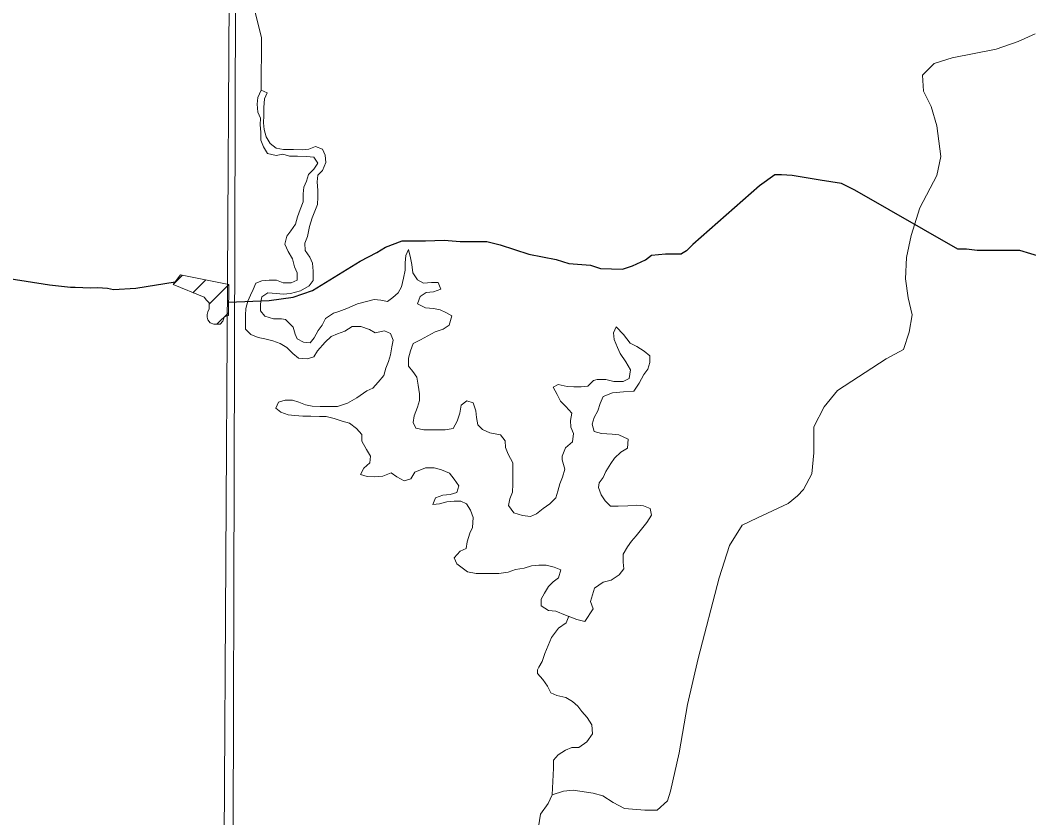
# Model space of a CAD drawing. Extents: x 553962 to 842807, y 8883888 to 9032388.
# Drawn here: x 607236 to 608778, y 8905557 to 8906776 of the extents above; entities that cross this region are included whole.
import ezdxf

# ---------------------------------------------------------------- set-up
doc = ezdxf.new("R2010")
doc.units = 0
doc.header["$LTSCALE"] = 150
doc.layers.add('6', color=7, linetype='Continuous', lineweight=13)

msp = doc.modelspace()

# ---------------------------------------------------------------- linework, layer by layer
at = {"layer": '6'}
for p, q in [((607470.5, 8906371.9), (607484.8, 8906386.1)), ((607500.6, 8906359.5), (607520.1, 8906379.1)), ((607525.2, 8906341.7), (607555.3, 8906371.8)), ((607537.1, 8906311.2), (607554.8, 8906328.9))]:
    msp.add_line(p, q, dxfattribs=at)
for points in [[(607657.7, 8924743.3), (607574.2, 8909874.9), (607492.3, 8896026.7)], [(607558.5, 8906964.3), (607581, 8906941.1), (607589, 8906933.9), (607597.1, 8906927.8), (607600.1, 8906915.5), (607600, 8906905.3), (607600, 8906893.1), (607599.9, 8906882.9), (607595.7, 8906872), (607592.1, 8906863.3), (607590.5, 8906848.3), (607588.9, 8906841.3), (607590.3, 8906830.4), (607595, 8906814.9), (607592.1, 8906802.2), (607605.5, 8906749.4), (607604.9, 8906669.2)], [(608788.1, 8906755), (608761.9, 8906743.3), (608728.3, 8906731.6), (608661.2, 8906718.5), (608633.4, 8906709.7), (608615.9, 8906692.2), (608617.3, 8906667.3), (608629, 8906643.9), (608637.8, 8906614.7), (608643.6, 8906567.9), (608637.8, 8906538.7), (608611.5, 8906489), (608598.4, 8906446.7), (608591.1, 8906413.1), (608589.6, 8906380.9), (608594, 8906351.7), (608599.8, 8906325.4), (608595.5, 8906299.1), (608586.7, 8906272.8), (608560.4, 8906258.2), (608486, 8906209.9), (608465.5, 8906185.1)], [(607770.2, 8906303.4), (607757, 8906307.6), (607743.8, 8906307.6), (607732.6, 8906300.6), (607721.6, 8906296.6), (607711.8, 8906292.6), (607702.5, 8906283.9), (607691, 8906270.6), (607685.2, 8906261.3), (607675.3, 8906258.2), (607662.1, 8906259.3), (607653, 8906266.4), (607643.9, 8906275.7), (607633.7, 8906281.8), (607622.6, 8906286), (607610.4, 8906289.1), (607600.2, 8906291.2), (607589.1, 8906295.4), (607581, 8906303.6), (607581.1, 8906313.8), (607581.1, 8906325), (607581.2, 8906335.2), (607584.3, 8906346.3), (607588.5, 8906355.5), (607592.6, 8906364.6), (607596.7, 8906373.8), (607605.9, 8906377.8), (607617.1, 8906378.7), (607628.3, 8906378.7), (607638.4, 8906374.5), (607650.6, 8906374.4), (607659.8, 8906378.5), (607659.9, 8906389.7), (607655.9, 8906398.9), (607652.9, 8906411.1), (607645.9, 8906422.4), (607640.9, 8906433.6), (607644, 8906445.8), (607650.2, 8906453.9), (607657.4, 8906464.1), (607660.5, 8906475.2), (607664.6, 8906486.4), (607668.8, 8906498.6), (607668.9, 8906510.8), (607670, 8906521), (607674.1, 8906530.2), (607677.2, 8906540.3), (607685.4, 8906548.4), (607691.6, 8906557.6), (607685.5, 8906566.8), (607674.3, 8906567.9), (607660.1, 8906568), (607647.9, 8906568), (607637.8, 8906571.2), (607627.6, 8906569.2), (607614.4, 8906572.3), (607608.3, 8906582.6), (607604.3, 8906592.8), (607604.4, 8906605), (607603.5, 8906616.2), (607603.6, 8906626.4), (607599.5, 8906635.6), (607598.6, 8906647.8), (607599.7, 8906658), (607604.9, 8906669.2), (607614, 8906665), (607609.8, 8906655.9), (607608.7, 8906642.7), (607608.7, 8906630.4), (607608.6, 8906619.2), (607609.5, 8906609), (607612.5, 8906597.8), (607618.5, 8906587.6), (607627.6, 8906580.4), (607638.8, 8906578.3), (607654.1, 8906578.2), (607667.3, 8906578.1), (607677.5, 8906579.1), (607687.7, 8906583.1), (607698.8, 8906578.9), (607702.8, 8906569.7), (607703.8, 8906558.5), (607698.6, 8906546.3), (607691.5, 8906539.2), (607690.4, 8906529.1), (607691.3, 8906515.8), (607691.2, 8906505.6), (607691.1, 8906494.4), (607687, 8906484.2), (607682.9, 8906474.1), (607678.7, 8906460.9), (607675.5, 8906445.6), (607671.4, 8906435.4), (607672.3, 8906424.2), (607679.4, 8906414), (607683.4, 8906404.8), (607684.3, 8906392.6), (607684.2, 8906378.3), (607678.1, 8906370.2), (607664.8, 8906362.1), (607649.5, 8906358.2)], [(607770.2, 8906303.4), (607757, 8906307.6), (607743.8, 8906307.6), (607732.6, 8906300.6), (607721.6, 8906296.6), (607711.8, 8906292.6), (607702.5, 8906283.9), (607691, 8906270.6), (607685.2, 8906261.3), (607675.3, 8906258.2), (607662.1, 8906259.3), (607653, 8906266.4), (607643.9, 8906275.7), (607633.7, 8906281.8), (607622.6, 8906286), (607610.4, 8906289.1), (607600.2, 8906291.2), (607589.1, 8906295.4), (607581, 8906303.6), (607581.1, 8906313.8), (607581.1, 8906325), (607581.2, 8906335.2), (607584.3, 8906346.3), (607588.5, 8906355.5), (607592.6, 8906364.6), (607596.7, 8906373.8), (607605.9, 8906377.8), (607617.1, 8906378.7), (607628.3, 8906378.7), (607638.4, 8906374.5), (607650.6, 8906374.4), (607659.8, 8906378.5), (607659.9, 8906389.7), (607655.9, 8906398.9), (607652.9, 8906411.1), (607645.9, 8906422.4), (607640.9, 8906433.6), (607644, 8906445.8), (607650.2, 8906453.9), (607657.4, 8906464.1), (607660.5, 8906475.2), (607664.6, 8906486.4), (607668.8, 8906498.6), (607668.9, 8906510.8), (607670, 8906521), (607674.1, 8906530.2), (607677.2, 8906540.3), (607685.4, 8906548.4), (607691.6, 8906557.6), (607685.5, 8906566.8), (607674.3, 8906567.9), (607660.1, 8906568), (607647.9, 8906568), (607637.8, 8906571.2), (607627.6, 8906569.2), (607614.4, 8906572.3), (607608.3, 8906582.6), (607604.3, 8906592.8), (607604.4, 8906605), (607603.5, 8906616.2), (607603.6, 8906626.4), (607599.5, 8906635.6), (607598.6, 8906647.8), (607599.7, 8906658), (607604.9, 8906669.2), (607614, 8906665), (607609.8, 8906655.9), (607608.7, 8906642.7), (607608.7, 8906630.4), (607608.6, 8906619.2), (607609.5, 8906609), (607612.5, 8906597.8), (607618.5, 8906587.6), (607627.6, 8906580.4), (607638.8, 8906578.3), (607654.1, 8906578.2), (607667.3, 8906578.1), (607677.5, 8906579.1), (607687.7, 8906583.1), (607698.8, 8906578.9), (607702.8, 8906569.7), (607703.8, 8906558.5), (607698.6, 8906546.3), (607691.5, 8906539.2), (607690.4, 8906529.1), (607691.3, 8906515.8), (607691.2, 8906505.6), (607691.1, 8906494.4), (607687, 8906484.2), (607682.9, 8906474.1), (607678.7, 8906460.9), (607675.5, 8906445.6), (607671.4, 8906435.4), (607672.3, 8906424.2), (607679.4, 8906414), (607683.4, 8906404.8), (607684.3, 8906392.6), (607684.2, 8906378.3), (607678.1, 8906370.2), (607664.8, 8906362.1), (607649.5, 8906358.2)], [(607649.5, 8906358.2), (607638.3, 8906357.2), (607628.2, 8906358.3), (607614.9, 8906359.4), (607605.7, 8906353.3), (607603.6, 8906342.2), (607603.6, 8906332), (607610.6, 8906323.8), (607623.8, 8906319.6), (607636, 8906319.5), (607641.8, 8906318.7), (607653.8, 8906306.8), (607656.7, 8906296.3), (607659.7, 8906288.9), (607669.3, 8906283.7), (607679.5, 8906282.6), (607685.7, 8906290.7), (607691.8, 8906301.8), (607698, 8906310), (607703.2, 8906320.1), (607715.4, 8906328.2), (607723.7, 8906330.6), (607735.6, 8906335.1), (607752, 8906342.6), (607777.6, 8906349.2), (607787.8, 8906348.1), (607798, 8906346), (607806.1, 8906352.1), (607814.3, 8906359.1), (607819.5, 8906368.3), (607822.6, 8906381.5), (607824.7, 8906393.7), (607824.8, 8906404.9), (607825.9, 8906416.1), (607830, 8906425.3), (607833, 8906413), (607835, 8906402.8), (607836.9, 8906389.6), (607844, 8906379.3), (607853.1, 8906374.2), (607865.3, 8906375.1), (607875.5, 8906375.1), (607879.5, 8906364.8), (607868.2, 8906360.8), (607857, 8906359.9), (607847.8, 8906353.8), (607843.7, 8906342.7), (607855.9, 8906336.5), (607868.1, 8906335.4), (607878.2, 8906333.3), (607887.3, 8906329.1), (607896.5, 8906324), (607892.3, 8906309.7), (607883.1, 8906303.7), (607870.9, 8906299.7), (607859.6, 8906293.7), (607848.4, 8906287.6), (607837.2, 8906281.6), (607833, 8906270.4), (607829.9, 8906259.2), (607829.8, 8906247), (607836.9, 8906238.8), (607842.9, 8906230.6), (607844.9, 8906218.3), (607846.8, 8906205.1), (607846.8, 8906194.9), (607843.6, 8906184.7), (607838.5, 8906171.5), (607837.4, 8906161.3), (607841.4, 8906152.2), (607853.6, 8906150), (607865.8, 8906150), (607875.9, 8906149.9), (607886.1, 8906149.8), (607898.3, 8906151.8), (607904.5, 8906162.9), (607908.7, 8906175.2), (607910.8, 8906187.4), (607919, 8906194.4), (607929.1, 8906191.3), (607933.1, 8906179.1), (607934.1, 8906168.9), (607936, 8906157.7), (607943.1, 8906150.5), (607954.2, 8906145.3), (607970.5, 8906142.2), (607977.6, 8906132.9), (607978.5, 8906122.8), (607982.5, 8906112.5), (607989.5, 8906099.2), (607989.4, 8906087), (607989.4, 8906076.8), (607989.3, 8906066.7), (607989.2, 8906054.4), (607985.1, 8906044.3), (607983, 8906034.1), (607991, 8906022.8), (608004.2, 8906018.7), (608016.4, 8906017.6), (608025.6, 8906021.6), (608035.8, 8906029.7)], [(607649.5, 8906358.2), (607638.3, 8906357.2), (607628.2, 8906358.3), (607614.9, 8906359.4), (607605.7, 8906353.3), (607603.6, 8906342.2), (607603.6, 8906332), (607610.6, 8906323.8), (607623.8, 8906319.6), (607636, 8906319.5), (607641.8, 8906318.7), (607653.8, 8906306.8), (607656.7, 8906296.3), (607659.7, 8906288.9), (607669.3, 8906283.7), (607679.5, 8906282.6), (607685.7, 8906290.7), (607691.8, 8906301.8), (607698, 8906310), (607703.2, 8906320.1), (607715.4, 8906328.2), (607723.7, 8906330.6), (607735.6, 8906335.1), (607752, 8906342.6), (607777.6, 8906349.2), (607787.8, 8906348.1), (607798, 8906346), (607806.1, 8906352.1), (607814.3, 8906359.1), (607819.5, 8906368.3), (607822.6, 8906381.5), (607824.7, 8906393.7), (607824.8, 8906404.9), (607825.9, 8906416.1), (607830, 8906425.3), (607833, 8906413), (607835, 8906402.8), (607836.9, 8906389.6), (607844, 8906379.3), (607853.1, 8906374.2), (607865.3, 8906375.1), (607875.5, 8906375.1), (607879.5, 8906364.8), (607868.2, 8906360.8), (607857, 8906359.9), (607847.8, 8906353.8), (607843.7, 8906342.7), (607855.9, 8906336.5), (607868.1, 8906335.4), (607878.2, 8906333.3), (607887.3, 8906329.1), (607896.5, 8906324), (607892.3, 8906309.7), (607883.1, 8906303.7), (607870.9, 8906299.7), (607859.6, 8906293.7), (607848.4, 8906287.6), (607837.2, 8906281.6), (607833, 8906270.4), (607829.9, 8906259.2), (607829.8, 8906247), (607836.9, 8906238.8), (607842.9, 8906230.6), (607844.9, 8906218.3), (607846.8, 8906205.1), (607846.8, 8906194.9), (607843.6, 8906184.7), (607838.5, 8906171.5), (607837.4, 8906161.3), (607841.4, 8906152.2), (607853.6, 8906150), (607865.8, 8906150), (607875.9, 8906149.9), (607886.1, 8906149.8), (607898.3, 8906151.8), (607904.5, 8906162.9), (607908.7, 8906175.2), (607910.8, 8906187.4), (607919, 8906194.4), (607929.1, 8906191.3), (607933.1, 8906179.1), (607934.1, 8906168.9), (607936, 8906157.7), (607943.1, 8906150.5), (607954.2, 8906145.3), (607970.5, 8906142.2), (607977.6, 8906132.9), (607978.5, 8906122.8), (607982.5, 8906112.5), (607989.5, 8906099.2), (607989.4, 8906087), (607989.4, 8906076.8), (607989.3, 8906066.7), (607989.2, 8906054.4), (607985.1, 8906044.3), (607983, 8906034.1), (607991, 8906022.8), (608004.2, 8906018.7), (608016.4, 8906017.6), (608025.6, 8906021.6), (608035.8, 8906029.7)], [(608099.8, 8905857.1), (608087.6, 8905860.2), (608070.3, 8905866.4), (608055.1, 8905872.7), (608043.9, 8905873.8), (608032.8, 8905880.9), (608032.8, 8905891.1), (608038, 8905900.3), (608044.2, 8905910.4), (608051.3, 8905917.5), (608059.5, 8905923.6), (608062.7, 8905935.8), (608052.5, 8905939.9), (608040.3, 8905943.1), (608029.1, 8905943.1), (608017.9, 8905942.2), (608006.7, 8905938.2), (607993.5, 8905936.2), (607982.3, 8905932.2), (607968, 8905930.3), (607956.8, 8905930.3), (607945.6, 8905930.4), (607933.4, 8905930.5), (607920.2, 8905932.6), (607912.1, 8905938.8), (607904, 8905944.9), (607900, 8905954.1), (607909.2, 8905964.3), (607918.4, 8905968.3), (607919.5, 8905978.5), (607923.7, 8905991.7), (607927.8, 8906000.8), (607928.9, 8906016.1), (607924.9, 8906027.3), (607918.9, 8906036.5), (607909.8, 8906040.7), (607899.6, 8906040.7), (607888.4, 8906039.8), (607877.2, 8906036.8), (607867, 8906035.8), (607871.2, 8906046), (607882.4, 8906050), (607893.6, 8906051), (607903.8, 8906053.9), (607906.9, 8906064.1), (607899.8, 8906074.3), (607892.8, 8906083.6), (607880.6, 8906088.7), (607869.4, 8906091.9), (607856.2, 8906091.9), (607839.9, 8906084.9), (607833.7, 8906074.8), (607823.5, 8906071.8), (607812.4, 8906078), (607803.3, 8906084.1), (607791, 8906079.1), (607777.8, 8906078.2), (607766.6, 8906078.3), (607756.5, 8906081.4), (607761.6, 8906091.5), (607770.8, 8906099.6), (607771.9, 8906109.8), (607765.9, 8906120), (607758.8, 8906132.3), (607758.9, 8906142.5), (607750.8, 8906151.7), (607739.7, 8906159.9), (607728.5, 8906163.1), (607716.3, 8906167.2), (607704.2, 8906170.3), (607694, 8906170.4), (607680.8, 8906170.5), (607668.6, 8906170.6), (607656.4, 8906171.7), (607646.2, 8906172.8), (607635, 8906176.9), (607627, 8906183.1), (607631.1, 8906192.2), (607641.3, 8906195.2), (607652.5, 8906195.1), (607662.6, 8906192), (607672.8, 8906187.9), (607682.9, 8906185.8), (607695.1, 8906185.7), (607708.3, 8906185.6), (607721.6, 8906185.5), (607736.9, 8906190.5), (607751.2, 8906198.6), (607766.5, 8906209.7), (607775.7, 8906213.7), (607783.9, 8906222.8), (607792.1, 8906232.9), (607795.2, 8906244.1), (607799.3, 8906254.3), (607802.5, 8906264.5), (607804.6, 8906276.7), (607806.7, 8906286.8), (607802.7, 8906297.1), (607793.6, 8906301.2), (607779.3, 8906298.2), (607770.2, 8906303.4)], [(608099.8, 8905857.1), (608087.6, 8905860.2), (608070.3, 8905866.4), (608055.1, 8905872.7), (608043.9, 8905873.8), (608032.8, 8905880.9), (608032.8, 8905891.1), (608038, 8905900.3), (608044.2, 8905910.4), (608051.3, 8905917.5), (608059.5, 8905923.6), (608062.7, 8905935.8), (608052.5, 8905939.9), (608040.3, 8905943.1), (608029.1, 8905943.1), (608017.9, 8905942.2), (608006.7, 8905938.2), (607993.5, 8905936.2), (607982.3, 8905932.2), (607968, 8905930.3), (607956.8, 8905930.3), (607945.6, 8905930.4), (607933.4, 8905930.5), (607920.2, 8905932.6), (607912.1, 8905938.8), (607904, 8905944.9), (607900, 8905954.1), (607909.2, 8905964.3), (607918.4, 8905968.3), (607919.5, 8905978.5), (607923.7, 8905991.7), (607927.8, 8906000.8), (607928.9, 8906016.1), (607924.9, 8906027.3), (607918.9, 8906036.5), (607909.8, 8906040.7), (607899.6, 8906040.7), (607888.4, 8906039.8), (607877.2, 8906036.8), (607867, 8906035.8), (607871.2, 8906046), (607882.4, 8906050), (607893.6, 8906051), (607903.8, 8906053.9), (607906.9, 8906064.1), (607899.8, 8906074.3), (607892.8, 8906083.6), (607880.6, 8906088.7), (607869.4, 8906091.9), (607856.2, 8906091.9), (607839.9, 8906084.9), (607833.7, 8906074.8), (607823.5, 8906071.8), (607812.4, 8906078), (607803.3, 8906084.1), (607791, 8906079.1), (607777.8, 8906078.2), (607766.6, 8906078.3), (607756.5, 8906081.4), (607761.6, 8906091.5), (607770.8, 8906099.6), (607771.9, 8906109.8), (607765.9, 8906120), (607758.8, 8906132.3), (607758.9, 8906142.5), (607750.8, 8906151.7), (607739.7, 8906159.9), (607728.5, 8906163.1), (607716.3, 8906167.2), (607704.2, 8906170.3), (607694, 8906170.4), (607680.8, 8906170.5), (607668.6, 8906170.6), (607656.4, 8906171.7), (607646.2, 8906172.8), (607635, 8906176.9), (607627, 8906183.1), (607631.1, 8906192.2), (607641.3, 8906195.2), (607652.5, 8906195.1), (607662.6, 8906192), (607672.8, 8906187.9), (607682.9, 8906185.8), (607695.1, 8906185.7), (607708.3, 8906185.6), (607721.6, 8906185.5), (607736.9, 8906190.5), (607751.2, 8906198.6), (607766.5, 8906209.7), (607775.7, 8906213.7), (607783.9, 8906222.8), (607792.1, 8906232.9), (607795.2, 8906244.1), (607799.3, 8906254.3), (607802.5, 8906264.5), (607804.6, 8906276.7), (607806.7, 8906286.8), (607802.7, 8906297.1), (607793.6, 8906301.2), (607779.3, 8906298.2), (607770.2, 8906303.4)], [(608035.8, 8906029.7), (608046.1, 8906036.7), (608055.3, 8906045.8), (608058.4, 8906056), (608061.5, 8906067.2), (608065.7, 8906077.4), (608069, 8906089.8), (608064.8, 8906103.9), (608065, 8906109.8), (608070, 8906122.2), (608080.9, 8906131.7), (608082.4, 8906144.5), (608078.4, 8906153.7), (608077.5, 8906163.9), (608079.6, 8906175.1), (608070.5, 8906185.3), (608062.4, 8906193.5), (608057.4, 8906203.7), (608051.3, 8906215), (608059, 8906219.4), (608072.7, 8906215.9), (608082.9, 8906215.8), (608094.1, 8906215.7), (608104.3, 8906216.7), (608112.8, 8906225.4), (608118.6, 8906226.8), (608131.8, 8906226.7), (608144, 8906223.6), (608158.2, 8906223.5), (608167.4, 8906228.5), (608169.5, 8906241.7), (608162.5, 8906254), (608153.4, 8906266.3), (608149.4, 8906275.5), (608144.4, 8906287.7), (608143.5, 8906297.9), (608147.6, 8906307.1), (608158.7, 8906295.8), (608168.8, 8906282.5), (608178.9, 8906277.3), (608190.1, 8906270.1), (608199.2, 8906262.9), (608199.1, 8906252.8), (608196, 8906242.6), (608189.8, 8906234.5), (608182.6, 8906221.3), (608174.4, 8906209.1), (608158.6, 8906207.8), (608141.9, 8906206.6), (608127.6, 8906200.6), (608122.9, 8906189.9), (608119.3, 8906178.9), (608114.1, 8906168.7), (608111, 8906158.6), (608114, 8906147.3), (608125.1, 8906144.2), (608141.4, 8906143.1), (608151.6, 8906142), (608165.8, 8906135.8), (608164.6, 8906121.6), (608154.4, 8906115.5), (608145.2, 8906106.4), (608139.1, 8906098.3), (608131.8, 8906086.1), (608127.7, 8906077), (608121.6, 8906068.8), (608120.7, 8906061.9), (608124.5, 8906050.5), (608130.5, 8906041.3), (608138.6, 8906033.1), (608150.8, 8906033), (608165.1, 8906033.9), (608179.3, 8906034.9), (608189.5, 8906033.8), (608199.6, 8906029.6), (608201.6, 8906019.4), (608194.4, 8906008.3), (608186.2, 8905998.1), (608178, 8905988), (608170.8, 8905979.9), (608164.6, 8905970.8), (608158.4, 8905959.6), (608158.4, 8905947.4), (608159.3, 8905937.2), (608152.1, 8905928.1), (608139.9, 8905920), (608127.6, 8905917), (608114.3, 8905907.9), (608111.2, 8905897.8), (608108.1, 8905887.6), (608112.1, 8905876.4), (608099.8, 8905857.1)], [(608035.8, 8906029.7), (608046.1, 8906036.7), (608055.3, 8906045.8), (608058.4, 8906056), (608061.5, 8906067.2), (608065.7, 8906077.4), (608069, 8906089.8), (608064.8, 8906103.9), (608065, 8906109.8), (608070, 8906122.2), (608080.9, 8906131.7), (608082.4, 8906144.5), (608078.4, 8906153.7), (608077.5, 8906163.9), (608079.6, 8906175.1), (608070.5, 8906185.3), (608062.4, 8906193.5), (608057.4, 8906203.7), (608051.3, 8906215), (608059, 8906219.4), (608072.7, 8906215.9), (608082.9, 8906215.8), (608094.1, 8906215.7), (608104.3, 8906216.7), (608112.8, 8906225.4), (608118.6, 8906226.8), (608131.8, 8906226.7), (608144, 8906223.6), (608158.2, 8906223.5), (608167.4, 8906228.5), (608169.5, 8906241.7), (608162.5, 8906254), (608153.4, 8906266.3), (608149.4, 8906275.5), (608144.4, 8906287.7), (608143.5, 8906297.9), (608147.6, 8906307.1), (608158.7, 8906295.8), (608168.8, 8906282.5), (608178.9, 8906277.3), (608190.1, 8906270.1), (608199.2, 8906262.9), (608199.1, 8906252.8), (608196, 8906242.6), (608189.8, 8906234.5), (608182.6, 8906221.3), (608174.4, 8906209.1), (608158.6, 8906207.8), (608141.9, 8906206.6), (608127.6, 8906200.6), (608122.9, 8906189.9), (608119.3, 8906178.9), (608114.1, 8906168.7), (608111, 8906158.6), (608114, 8906147.3), (608125.1, 8906144.2), (608141.4, 8906143.1), (608151.6, 8906142), (608165.8, 8906135.8), (608164.6, 8906121.6), (608154.4, 8906115.5), (608145.2, 8906106.4), (608139.1, 8906098.3), (608131.8, 8906086.1), (608127.7, 8906077), (608121.6, 8906068.8), (608120.7, 8906061.9), (608124.5, 8906050.5), (608130.5, 8906041.3), (608138.6, 8906033.1), (608150.8, 8906033), (608165.1, 8906033.9), (608179.3, 8906034.9), (608189.5, 8906033.8), (608199.6, 8906029.6), (608201.6, 8906019.4), (608194.4, 8906008.3), (608186.2, 8905998.1), (608178, 8905988), (608170.8, 8905979.9), (608164.6, 8905970.8), (608158.4, 8905959.6), (608158.4, 8905947.4), (608159.3, 8905937.2), (608152.1, 8905928.1), (608139.9, 8905920), (608127.6, 8905917), (608114.3, 8905907.9), (608111.2, 8905897.8), (608108.1, 8905887.6), (608112.1, 8905876.4), (608099.8, 8905857.1)], [(608465.5, 8906185.1), (608449.5, 8906154.4), (608449.5, 8906114.9), (608446.7, 8906082.7), (608434.1, 8906058.8), (608424.7, 8906049.2), (608410.2, 8906037.3), (608363.4, 8906015.6), (608340, 8906003.9), (608321, 8905973.2), (608305, 8905923.5), (608273, 8905800.4), (608256.6, 8905729.8), (608243.7, 8905656.1), (608230.5, 8905597.6), (608226.1, 8905583), (608210.1, 8905568.4), (608191.1, 8905568.4), (608160.5, 8905571.3), (608142.9, 8905580.1), (608126.9, 8905590.3), (608112.3, 8905594.7), (608081.6, 8905599.1), (608067, 8905597.6), (608049.5, 8905591.8), (608043.7, 8905578.7), (608032, 8905562.6), (608027.6, 8905536.3)], [(608074.9, 8905864.8), (608071.3, 8905854.9), (608059.1, 8905846.8), (608048.8, 8905832.6), (608043.6, 8905820.4), (608038.4, 8905808.2), (608034.3, 8905796), (608029.1, 8905786.9), (608027.2, 8905782.8)], [(608027.2, 8905782.8), (608027.3, 8905777.6), (608035.4, 8905768.4), (608042.5, 8905758.1), (608047.5, 8905747.9), (608056.6, 8905743.8), (608070.8, 8905740.7), (608081, 8905734.5), (608089, 8905727.3), (608095.1, 8905719.1), (608103.2, 8905709.9), (608110.2, 8905698.7), (608111.1, 8905685.4), (608102.9, 8905673.2), (608090.6, 8905664.1), (608079.5, 8905664.2), (608070.3, 8905660.2), (608059, 8905653.1), (608051.8, 8905645), (608051.8, 8905632.8), (608049.5, 8905591.8)]]:
    msp.add_lwpolyline(points, dxfattribs=at)
for points in [[(618535.2, 8909853.3), (607574.3, 8909890.7), (607543.3, 8898835.3), (618504.2, 8898795.8)], [(607555.3, 8906372), (607554.8, 8906324.5), (607552.2, 8906323.9), (607548.1, 8906321.9), (607546.1, 8906315.8), (607542, 8906311.2), (607537.9, 8906311.2), (607532.3, 8906311.2), (607526.7, 8906313.2), (607523.2, 8906317.8), (607522.1, 8906321.9), (607522.1, 8906326), (607523.2, 8906330.1), (607525.2, 8906334.7), (607525.2, 8906339.3), (607525.2, 8906343.9), (607521.1, 8906348), (607517.6, 8906352.6), (607470.2, 8906372), (607481.4, 8906386.8)]]:
    msp.add_lwpolyline(points, close=True, dxfattribs=at)
at = {"layer": '6', "lineweight": 25}
for points in [[(608798.3, 8906413.8), (608764.7, 8906424), (608740.3, 8906424.1), (608716.9, 8906424.1), (608699.5, 8906424.2), (608683.2, 8906426.2), (608670, 8906426.2), (608512.4, 8906516.2), (608492.1, 8906526.4), (608459.5, 8906531.6), (608416.7, 8906538.8), (608400.4, 8906539.8), (608390.2, 8906539.8), (608366.7, 8906522.6)], [(608366.7, 8906522.6), (608264.5, 8906433.1), (608254.8, 8906423.5), (608247.6, 8906419.1)], [(607555, 8906344.9), (607617.1, 8906347.4), (607653.9, 8906352.7), (607683.5, 8906362.8), (607756, 8906407.5), (607781.5, 8906420.7), (607794.8, 8906428.9), (607820.3, 8906439), (607856, 8906438.9), (607884.5, 8906439.9), (607908.9, 8906437.8), (607949.7, 8906437.8), (607970.1, 8906432.6), (608013.8, 8906418.3), (608055.6, 8906410.1), (608074.9, 8906403.9), (608108.5, 8906401.8), (608123.8, 8906396.7), (608157.4, 8906395.6), (608172.7, 8906400.7), (608192.1, 8906409.8), (608201.3, 8906416.9), (608222.7, 8906418.9), (608247.6, 8906419.1)], [(606926.7, 8906337.2), (606942.6, 8906338.2), (606984.1, 8906349.6), (606999.9, 8906351.8), (607016.6, 8906357), (607040.2, 8906361.3), (607080.6, 8906376.3), (607105, 8906384.1), (607128.9, 8906389.8), (607161.5, 8906393.1), (607193.2, 8906389.5), (607202.2, 8906387.3), (607219.6, 8906381.2), (607281.4, 8906371.6), (607313.3, 8906367.9), (607320.5, 8906367.7)], [(607320.5, 8906367.7), (607344.1, 8906366.8), (607354.6, 8906367.4), (607369.8, 8906366.4), (607378.9, 8906364.6), (607413.3, 8906366.4), (607473.3, 8906376)]]:
    msp.add_lwpolyline(points, dxfattribs=at)

doc.saveas('drawing.dxf')
